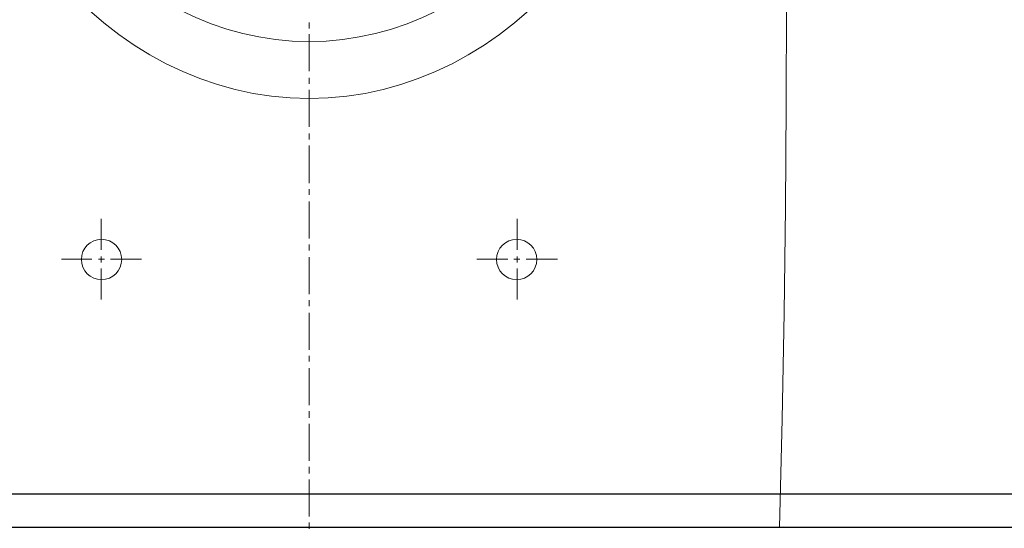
# Model space of a CAD drawing. Header units: millimetres. Extents: x 28600 to 181045, y -399112 to -163690.
# Tile 361 of 482: x 73254 to 73291, y -194621 to -194602. Entities that reach past the tile are written whole.
import ezdxf

# ---------------------------------------------------------------- set-up
doc = ezdxf.new("R2010")
doc.units = ezdxf.units.MM
doc.layers.get('0').update_dxf_attribs({"color": 8})
doc.layers.add('!! 2 ZABUDOWA GK-MDF', color=8, linetype='Continuous')
doc.layers.add('!! 2_wypos-sanitarne', color=8, linetype='Continuous')

# ---------------------------------------------------------------- blocks, each defined once
blk = doc.blocks.new('A$C6ce7c513')
at = {"lineweight": 0}
for points in [[(0, 0), (0, -0.00246)], [(-0.17548, -0.00049), (-0.17646, -0.04094), (-0.1772, -0.08064), (-0.1777, -0.11986), (-0.17794, -0.15833), (-0.17819, -0.23404)], [(-0.17548, -0.00049), (0.17547, -0.00049)], [(0, -0.00469), (0, -0.0185)], [(0, -0.02072), (0, -0.02318)], [(0, -0.0254), (0, -0.03921)], [(0, -0.04143), (0, -0.0439)], [(0, -0.04612), (0, -0.05993)], [(0, -0.0624), (0, -0.06461)], [(0, -0.06683), (0, -0.08064)], [(0, -0.08311), (0, -0.08533)], [(-0.07757, -0.08557), (-0.07757, -0.09717)], [(0, -0.08755), (0, -0.10136)], [(0.07756, -0.08557), (0.07756, -0.09717)], [(-0.08102, -0.10062), (-0.09261, -0.10062)], [(-0.07633, -0.10062), (-0.07855, -0.10062)], [(-0.07757, -0.09939), (-0.07757, -0.1016)], [(-0.06252, -0.10062), (-0.07411, -0.10062)], [(0.06252, -0.10062), (0.07411, -0.10062)], [(0.07633, -0.10062), (0.07855, -0.10062)], [(0.07756, -0.09939), (0.07756, -0.1016)], [(0.08101, -0.10062), (0.09236, -0.10062)], [(-0.07757, -0.10408), (-0.07757, -0.11567)], [(0, -0.10383), (0, -0.10605)], [(0.07756, -0.10408), (0.07756, -0.11567)], [(0, -0.10827), (0, -0.12208)], [(0, -0.12455), (0, -0.12677)], [(0, -0.12898), (0, -0.14304)], [(0, -0.14526), (0, -0.14748)], [(0, -0.14995), (0, -0.16376)], [(0, -0.16598), (0, -0.1682)], [(0, -0.17066), (0, -0.18447)], [(0, -0.18669), (0, -0.18892)]]:
    blk.add_lwpolyline(points, dxfattribs=at)
for centre in [(-0.07744, -0.1005), (0.07744, -0.1005)]:
    blk.add_circle(centre, 0.00752, dxfattribs=at)
for centre, major_axis, ratio in [((0, -0.32554), (0, -0.16499), 0.830338), ((0, -0.32974), (0, -0.14798), 0.83084)]:
    blk.add_ellipse(centre, major_axis=major_axis, ratio=ratio, start_param=0, end_param=6.283185, dxfattribs=at)

msp = doc.modelspace()

# ---------------------------------------------------------------- linework, layer by layer
at = {"layer": '!! 2 ZABUDOWA GK-MDF'}
for points in [[(73219.42327, -194619.5883), (73525.42987, -194619.5883)], [(73219.42327, -194620.8383), (73525.42987, -194620.8383)]]:
    msp.add_lwpolyline(points, dxfattribs=at)
msp.add_lwpolyline([(73219.42327, -194619.5883), (73319.42657, -194619.5883)])

# ---------------------------------------------------------------- block references
at = {"layer": '!! 2_wypos-sanitarne', "xscale": 100, "yscale": 100, "zscale": 100, "rotation": 180}
msp.add_blockref('A$C6ce7c513', (73265.08994, -194620.90426), dxfattribs=at)

doc.saveas('drawing.dxf')
